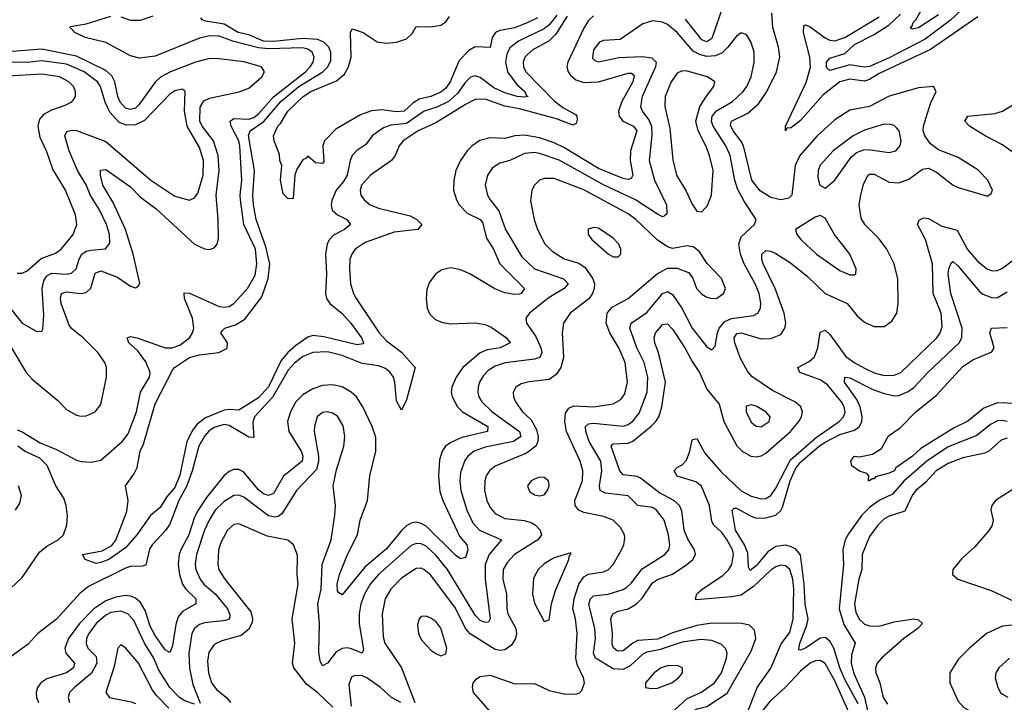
# Model space of a CAD drawing. Header units: inches. Extents: x 1843162 to 1959474, y 907081 to 1016326.
# Tile 405 of 656: x 1907400 to 1911398, y 953691 to 956462. Entities that reach past the tile are written whole.
import ezdxf

# ---------------------------------------------------------------- set-up
doc = ezdxf.new("R2010")
doc.units = ezdxf.units.IN
doc.header["$MEASUREMENT"] = 0
doc.layers.add('B9905', color=7, linetype='Continuous')
doc.layers.add('B9915', color=7, linetype='Continuous')

msp = doc.modelspace()

# ---------------------------------------------------------------- linework, layer by layer
at = {"layer": 'B9905', "color": 5}
for points, elevation in [([(1909623.5, 956476.5), (1909576.9, 956403.1), (1909550, 956376), (1909481.3, 956338.7), (1909450.6, 956310), (1909443.8, 956290), (1909446, 956270), (1909455.5, 956250), (1909570, 956132.4), (1909605.1, 956105.1), (1909656.9, 956076.9), (1909662.6, 956070), (1909663.8, 956056.2), (1909660, 956040), (1909646.2, 956033.8), (1909579.4, 956059.4), (1909430, 956100), (1909370, 956110.2), (1909290, 956138.6), (1909250, 956137.5), (1909210, 956117.8), (1909090, 956043.1), (1909018, 956010), (1908957.3, 955970), (1908941.1, 955950), (1908923.9, 955910), (1908909.6, 955890.4), (1908824.9, 955830), (1908788.4, 955790), (1908782.6, 955770), (1908785.2, 955750), (1908798.5, 955730), (1908823.6, 955710), (1908857, 955697), (1908985.3, 955665.3), (1909012.3, 955650), (1909032.3, 955630), (1909016.4, 955610), (1908920.6, 955599.4), (1908802.5, 955557.5), (1908762.7, 955530), (1908748, 955510), (1908741.1, 955490), (1908739, 955450), (1908743.6, 955390), (1908754.8, 955350), (1908765.9, 955330), (1908860.1, 955190), (1908890, 955158.3), (1908950, 955111.9), (1909005.3, 955050), (1908970, 954918), (1908950, 954876.9), (1908930, 954915.1), (1908923.6, 954990), (1908917.1, 955010), (1908903.6, 955030), (1908885.1, 955045.1), (1908856.2, 955056.2), (1908790, 955065.8), (1908710, 955098.4), (1908650, 955113.9), (1908590, 955110.6), (1908550, 955094.1), (1908514.2, 955065.8), (1908490, 955039.2), (1908428.1, 954930), (1908353, 954850), (1908346.3, 954826.3), (1908350, 954765.3), (1908330, 954766.3), (1908250, 954814.6), (1908230, 954817.7), (1908190, 954805.9), (1908168.2, 954791.8), (1908150, 954771.2), (1908127.5, 954730), (1908100, 954630), (1908078.2, 954570), (1908045.9, 954510), (1908010, 954413.3), (1907992, 954388), (1907937.4, 954330), (1907927.2, 954312.8), (1907912.7, 954247.3), (1907897.3, 954242.7), (1907850, 954241.7), (1907830, 954235.4), (1907678.8, 954161.2), (1907645.9, 954134.1), (1907550, 954028.3), (1907473.1, 953970), (1907433.9, 953926.1), (1907290, 953822.3)], 480), ([(1907390, 954797), (1907410, 954789.1), (1907483.8, 954743.8), (1907550, 954716.7), (1907630, 954673.8), (1907650, 954667.7), (1907690, 954665), (1907730, 954673.3), (1907816.2, 954750), (1907840.2, 954779.8), (1907874.3, 954870), (1907890.5, 954949.5), (1907927.3, 955010), (1907930.3, 955030), (1907912.8, 955072.8), (1907878.4, 955118.4), (1907843.4, 955150), (1907836.3, 955170), (1907850, 955175.3), (1907877.6, 955170), (1907990, 955129), (1908019.6, 955130), (1908050, 955141.1), (1908089.3, 955170), (1908102.2, 955190), (1908106.4, 955210), (1908101.5, 955250), (1908069.5, 955330), (1908067.7, 955352.3), (1908090, 955352.1), (1908210, 955298), (1908230, 955294.1), (1908250, 955297.5), (1908270, 955309), (1908325.3, 955370), (1908355.5, 955424.5), (1908363.5, 955470), (1908357.5, 955530), (1908310.2, 955630), (1908296.2, 955730), (1908294.6, 955750), (1908302.4, 955810), (1908293.5, 955950), (1908289.5, 955970), (1908258.4, 956030), (1908255.1, 956050), (1908270, 956060.2), (1908330, 956058.2), (1908350, 956065.2), (1908370, 956079.5), (1908431.2, 956148.8), (1908559.8, 956250), (1908579.1, 956270), (1908591.3, 956290), (1908595.1, 956310), (1908587.5, 956330), (1908570, 956341.9), (1908547.9, 956347.9), (1908410, 956343), (1908370, 956346.9), (1908270, 956373.1), (1908210, 956394.4), (1908170, 956396.4), (1908130, 956386.7), (1907950, 956314.2), (1907885.8, 956305.8), (1907850, 956315.5), (1907749.6, 956369.6), (1907665.3, 956390), (1907624.4, 956410), (1907605.1, 956430), (1907606.5, 956433.5), (1907670, 956444.6), (1907770, 956475.7)], 480), ([(1909730, 956477), (1909710, 956458.6), (1909690, 956427.4), (1909625.4, 956290), (1909622.2, 956270), (1909627.3, 956250), (1909636.5, 956236.5), (1909658, 956218), (1909690, 956206.8), (1909750, 956209.2), (1909870, 956244.5), (1909884.3, 956244.3), (1909895.6, 956235.6), (1909890.1, 956210), (1909844.3, 956130), (1909831, 956090), (1909833.4, 956070), (1909848.8, 956050), (1909891.9, 956030), (1909905.7, 956010), (1909880.1, 955930), (1909878.3, 955890), (1909889.4, 955830), (1909883, 955817), (1909870, 955812.4), (1909850, 955816.5), (1909750, 955857.8), (1909610, 955942.4), (1909570, 955961.6), (1909510, 955981.6), (1909450, 955992.9), (1909410.1, 955989.9), (1909370, 955978.8), (1909310, 955981.5), (1909268.8, 955971.2), (1909236.8, 955950), (1909217.2, 955930), (1909190.1, 955890), (1909171.3, 955850), (1909162.7, 955810), (1909161.9, 955770), (1909173, 955730), (1909184.2, 955710), (1909216.8, 955676.8), (1909269.4, 955650), (1909278.8, 955638.8), (1909294.9, 955574.9), (1909323.2, 955530), (1909349.7, 955470), (1909449.3, 955370), (1909436.1, 955350), (1909430, 955347.9), (1909410, 955345.8), (1909370, 955353.2), (1909329.4, 955369.4), (1909228.2, 955430), (1909190, 955445.9), (1909150, 955453.9), (1909113.5, 955446.5), (1909090.1, 955429.9), (1909064.3, 955395.7), (1909053.3, 955366.7), (1909050.1, 955330), (1909055.1, 955290), (1909065.7, 955265.7), (1909085.8, 955245.8), (1909113.3, 955233.3), (1909147.7, 955227.7), (1909249.2, 955230.8), (1909290, 955224.5), (1909314.1, 955214.1), (1909376.5, 955170), (1909391.3, 955150), (1909350.3, 955130), (1909298.7, 955121.3), (1909270, 955109.1), (1909199.3, 955050), (1909171.6, 955010), (1909155, 954970), (1909152.3, 954950), (1909155.8, 954930), (1909177, 954890), (1909197.6, 954870), (1909301.2, 954810), (1909299.1, 954790), (1909195, 954765), (1909150, 954745.3), (1909129.5, 954730), (1909115.3, 954710), (1909105.1, 954674.9), (1909100.5, 954610), (1909106.4, 954546.4), (1909118.7, 954510), (1909185.3, 954365.3), (1909215, 954330), (1909220.1, 954310), (1909210, 954278.4), (1909190, 954272.9), (1909170, 954287.4), (1909050, 954405.2), (1909030, 954416.5), (1909010, 954421.2), (1908990, 954418), (1908970, 954406.9), (1908951.2, 954388.8), (1908890, 954313), (1908801.4, 954238.6), (1908710, 954127.3), (1908695.2, 954135.2), (1908690, 954143.7), (1908689.5, 954169.5), (1908698.7, 954210), (1908730.9, 954290), (1908771.4, 954370), (1908782.5, 954430), (1908812.7, 954510), (1908821.7, 954610), (1908846.5, 954710), (1908845.7, 954765.7), (1908831.6, 954810), (1908793, 954890), (1908767.9, 954930), (1908746.3, 954950), (1908710, 954971.1), (1908670, 954979.3), (1908630, 954976.1), (1908590, 954963), (1908550, 954938.7), (1908521.5, 954910), (1908499.1, 954870), (1908488, 954830), (1908492.7, 954790), (1908543, 954710), (1908550.1, 954690), (1908546.8, 954670), (1908470.8, 954609.2), (1908430, 954538.6), (1908410, 954529.5), (1908390, 954536.6), (1908370, 954553), (1908310, 954625.1), (1908290, 954635), (1908270, 954635.5), (1908250, 954628.2), (1908230, 954611.6), (1908158.3, 954521.7), (1908124.1, 954470), (1908110, 954441.6), (1908086.6, 954370), (1908054, 954310), (1908047.2, 954290), (1908042.9, 954250), (1908048.5, 954210), (1908061.2, 954170), (1908075.2, 954150), (1908115.7, 954110), (1908115.5, 954090), (1908061, 954059), (1908043.1, 954036.9), (1908033.3, 954006.7), (1908020.5, 953919.5), (1908010, 953893.3), (1907990, 953903.9), (1907950, 953962.1), (1907930, 953999.1), (1907910, 954062.8), (1907890, 954095.6), (1907870, 954113.2), (1907850, 954121.4), (1907830, 954123.6), (1907790, 954117.5), (1907750, 954102), (1907701.6, 954070), (1907642.3, 954010), (1907598.6, 953950), (1907583.1, 953910), (1907587, 953890), (1907622.7, 953850), (1907619, 953830), (1907590, 953809.6), (1907510, 953786.1), (1907486.4, 953770), (1907472.1, 953750), (1907467.2, 953730), (1907468.4, 953710), (1907476.4, 953690)], 520), ([(1909580.3, 956479.7), (1909550, 956441.3), (1909530, 956424.5), (1909425, 956375), (1909390, 956347.3), (1909378.4, 956321.6), (1909372.6, 956290), (1909380.1, 956250), (1909418.6, 956198.6), (1909450.8, 956170), (1909455.9, 956155.9), (1909464.9, 956150), (1909450, 956146.7), (1909419.6, 956150), (1909370, 956164.7), (1909325.8, 956185.8), (1909270, 956226.9), (1909250, 956233.4), (1909230, 956227.8), (1909210, 956208.3), (1909177.3, 956162.7), (1909140.8, 956130), (1909093.8, 956106.2), (1909042.2, 956090), (1908970, 956039.8), (1908906.8, 956033.2), (1908877.6, 956022.4), (1908830.9, 955990), (1908805.3, 955954.7), (1908769.3, 955930.7), (1908750.1, 955909.9), (1908741.7, 955890), (1908730, 955830), (1908715.1, 955804.9), (1908684.8, 955770), (1908667.3, 955727.3), (1908664.4, 955710), (1908668.1, 955688.1), (1908690, 955670.1), (1908728.4, 955650), (1908742.6, 955630), (1908718.2, 955610), (1908673.5, 955586.5), (1908657.3, 955570), (1908647.9, 955552.1), (1908642.3, 955510), (1908646.3, 955430), (1908641, 955350), (1908645.1, 955330), (1908659.2, 955310), (1908710, 955268.6), (1908745.1, 955230), (1908787.8, 955170), (1908796.5, 955150), (1908794.7, 955145.3), (1908770, 955142), (1908634.4, 955174.4), (1908590, 955179.1), (1908570, 955172.5), (1908521.5, 955138.5), (1908489.1, 955110.9), (1908461.3, 955078.7), (1908410, 954971.1), (1908370, 954927.2), (1908290, 954876.6), (1908250, 954879.7), (1908230, 954876.6), (1908154, 954846), (1908120, 954820), (1908102.8, 954797.2), (1908078.4, 954750), (1908050, 954612.1), (1908030, 954562.3), (1907996.6, 954523.4), (1907970, 954482), (1907931.3, 954448.7), (1907875.6, 954370), (1907830, 954317.2), (1907761.3, 954270), (1907730, 954258.7), (1907710, 954254.7), (1907665.2, 954270), (1907655.3, 954290), (1907735.1, 954304.9), (1907773.5, 954326.5), (1907790.8, 954349.2), (1907834.4, 954465.6), (1907839.8, 954510), (1907829.6, 954570), (1907863.3, 954616.7), (1907876.8, 954643.2), (1907889.8, 954709.8), (1907902.1, 954737.9), (1907950, 954902.4), (1908021.1, 955038.9), (1908028.8, 955050), (1908090, 955090.8), (1908130, 955100.8), (1908209.1, 955110.9), (1908236.3, 955123.7), (1908242.6, 955130), (1908244.4, 955150), (1908216.4, 955190), (1908221.6, 955198.4), (1908232.8, 955210), (1908276.9, 955223.1), (1908313.7, 955246.3), (1908382.9, 955337.1), (1908409.3, 955410.7), (1908416.3, 955470), (1908399.9, 955540.1), (1908360.6, 955650), (1908349.1, 955710), (1908346.8, 955750), (1908353.4, 955850), (1908328.5, 955991.5), (1908336.3, 956010), (1908391.7, 956048.3), (1908460.4, 956130), (1908533.3, 956190), (1908630.7, 956250), (1908650.7, 956270), (1908663.8, 956296.2), (1908663.9, 956330), (1908654.6, 956350), (1908634.9, 956370), (1908610, 956380.9), (1908550, 956386), (1908430, 956372.7), (1908390, 956374.9), (1908330, 956399.8), (1908287.4, 956410), (1908230, 956443.8), (1908155.3, 956455.3), (1908141, 956461), (1908135.1, 956470)], 460), ([(1907810, 956473.5), (1907850, 956460.1), (1907890, 956460.3), (1907942.1, 956477.9)], 480), ([(1909503, 956470), (1909463.2, 956450), (1909410, 956429.3), (1909350, 956417.7), (1909331.4, 956410), (1909318.8, 956390), (1909310, 956348.3), (1909250, 956352.1), (1909223.7, 956336.3), (1909184.3, 956295.7), (1909148.2, 956210), (1909130, 956184.3), (1909110, 956168), (1909070, 956150.4), (1909021.3, 956138.7), (1908996.6, 956123.4), (1908960.8, 956090), (1908930, 956087.6), (1908870, 956096.4), (1908828.4, 956091.6), (1908784.2, 956075.8), (1908683.3, 956016.7), (1908637.3, 955970), (1908631.3, 955950), (1908634.4, 955885.6), (1908630, 955878), (1908600.4, 955880.4), (1908570, 955908), (1908562, 955898), (1908550, 955893.2), (1908525.1, 955854.9), (1908517.1, 955830), (1908510, 955735.3), (1908490, 955734), (1908470, 955755.1), (1908458.5, 955810), (1908463.7, 955870), (1908456, 955890), (1908454.6, 955914.6), (1908433.2, 955970), (1908430, 955990.8), (1908448.2, 956030), (1908459.4, 956040.6), (1908488.2, 956090), (1908550.9, 956150), (1908582.5, 956170), (1908685.9, 956214.1), (1908719.1, 956240.9), (1908735.4, 956270), (1908746.1, 956310), (1908742.7, 956410), (1908750, 956424.7), (1908794.9, 956410), (1908851.6, 956371.6), (1908890, 956366.4), (1908930, 956370.1), (1908970, 956383.8), (1908994.2, 956405.8), (1909010, 956433.8), (1909070, 956432.2), (1909110, 956439.9), (1909130, 956453.5), (1909145.4, 956474.6)], 440), ([(1910000, 956453.5), (1909970, 956457.2), (1909930, 956444.7), (1909838.4, 956381.6), (1909770, 956377), (1909754.6, 956370), (1909730, 956339.7), (1909725.9, 956305.9), (1909735.5, 956295.5), (1909750, 956290.2), (1909832.2, 956307.8), (1909927.5, 956312.5), (1909967.3, 956307.3), (1909983.7, 956290), (1909981.7, 956270), (1909927.4, 956150), (1909921.2, 956110), (1909927.7, 956090), (1909954.9, 956054.9), (1909964.8, 956030), (1909967.1, 955992.9), (1909956.3, 955890), (1909977.2, 955810), (1910000, 955763.4)], 540), ([(1907360.4, 955140.4), (1907426.4, 955030), (1907450, 955002.8), (1907555.3, 954915.3), (1907590, 954878.6), (1907630, 954855.7), (1907650, 954852.1), (1907670, 954853.6), (1907706.2, 954870), (1907730, 954899.6), (1907751.9, 955010), (1907752.5, 955050), (1907745.3, 955070), (1907717.6, 955110), (1907657.7, 955170), (1907610, 955208.2), (1907601.4, 955221.4), (1907568.2, 955310), (1907565.1, 955330), (1907569.3, 955350), (1907590, 955357.1), (1907649.4, 955350.6), (1907670, 955354.4), (1907688.3, 955371.7), (1907707, 955433), (1907730, 955442.8), (1907796.6, 955416.6), (1907850, 955379.8), (1907870, 955373.8), (1907880.4, 955379.6), (1907887.6, 955392.4), (1907861.4, 955510), (1907829.7, 955610), (1907779.4, 955719.4), (1907738, 955790), (1907727.8, 955830), (1907728.7, 955851.3), (1907750, 955853.6), (1907850, 955782.7), (1907890, 955741.7), (1907953.5, 955693.5), (1908110, 955550.9), (1908150, 955531), (1908170, 955528.6), (1908190, 955535.2), (1908201.8, 955550), (1908207.2, 955572.8), (1908206.2, 955650), (1908197.9, 955750), (1908209.9, 955849.9), (1908206, 955910), (1908187.5, 955970), (1908141.1, 956030), (1908131.6, 956050), (1908132.9, 956107.1), (1908147.5, 956132.5), (1908170, 956143.8), (1908291.3, 956168.7), (1908330, 956183.5), (1908383.1, 956230), (1908394.6, 956250), (1908381.2, 956270), (1908310, 956290.2), (1908210, 956303.5), (1908170, 956303.6), (1908113.8, 956290), (1908012.2, 956250), (1907971.9, 956228.1), (1907950, 956207.9), (1907884.3, 956115.7), (1907870, 956102.5), (1907850, 956097.1), (1907830, 956103), (1907807.3, 956127.3), (1907798.4, 956150), (1907786.9, 956210), (1907773.7, 956233.7), (1907750, 956255.4), (1907630, 956314.2), (1907490, 956342.8), (1907370, 956332.8)], 520), ([(1907345.9, 955310), (1907410, 955229.3), (1907470, 955195.8), (1907490, 955197.3), (1907494.3, 955205.7), (1907498, 955262), (1907491.9, 955370), (1907498.1, 955401.9), (1907510, 955422.3), (1907530, 955433.1), (1907590, 955428.3), (1907610, 955432.8), (1907629.6, 955450.4), (1907641.6, 955490), (1907652.6, 955510), (1907670, 955521.5), (1907690, 955526.3), (1907748, 955532), (1907765.6, 955554.4), (1907765.3, 955590), (1907752.5, 955630), (1907723.4, 955690), (1907687.4, 955747.4), (1907670, 955791.9), (1907635.3, 955850), (1907601.1, 955930), (1907583.8, 955990), (1907592, 956008), (1907610, 956013.7), (1907630, 956011.6), (1907750, 955967.3), (1907932.6, 955810), (1908030, 955745.6), (1908090, 955729.3), (1908110, 955738), (1908122.7, 955757.3), (1908144.7, 955830), (1908146.9, 955890), (1908130, 955943.5), (1908080.3, 956030), (1908068.9, 956091.1), (1908071.7, 956171.7), (1908059.1, 956179.1), (1908030, 956173.6), (1908010, 956159.4), (1907907.2, 956052.8), (1907870, 956035.6), (1907834.2, 956034.2), (1907804.5, 956044.5), (1907766.2, 956086.2), (1907747.1, 956127.1), (1907728.7, 956190), (1907715.6, 956210), (1907662.4, 956250), (1907590, 956280.6), (1907490, 956295.2), (1907430, 956288.2), (1907370, 956289.2)], 540), ([(1907390, 955433), (1907410, 955432.9), (1907430, 955442.2), (1907487.7, 955492.3), (1907545.4, 955514.6), (1907567.9, 955530), (1907617.3, 955590), (1907631.5, 955630), (1907626.1, 955670), (1907585.9, 955770), (1907534.8, 955854.8), (1907510, 955925.4), (1907483.3, 955983.3), (1907474.8, 956030), (1907482.1, 956057.9), (1907500.4, 956079.6), (1907530, 956095.3), (1907585.2, 956114.8), (1907611.2, 956128.8), (1907620.3, 956139.7), (1907626.2, 956150), (1907627, 956170), (1907619, 956190), (1907599.8, 956210), (1907562, 956230), (1907490, 956240.8), (1907350, 956232.5)], 560), ([(1910000, 955666.8), (1909990, 955671.6), (1909900.2, 955730), (1909770, 955790.9), (1909590, 955891.6), (1909510, 955918.9), (1909490, 955922.4), (1909450, 955918.3), (1909390, 955890.4), (1909350, 955879.9), (1909320, 955860), (1909299.7, 955830), (1909290.2, 955790), (1909299.3, 955750), (1909310.2, 955730), (1909346, 955686), (1909372.2, 955610), (1909438.9, 955498.9), (1909490.2, 955450), (1909608.1, 955410), (1909626.5, 955390), (1909611, 955370), (1909550, 955334.5), (1909519.1, 955310), (1909470.2, 955270), (1909455.2, 955250), (1909458, 955230), (1909496.2, 955176.2), (1909516.6, 955130), (1909520.1, 955110), (1909511.4, 955090), (1909490, 955083.3), (1909370.7, 955069.3), (1909330, 955055.6), (1909302.4, 955037.6), (1909282.7, 955017.3), (1909266.4, 954990), (1909260.9, 954970), (1909259.6, 954950), (1909264.4, 954930), (1909276, 954910), (1909318.3, 954870), (1909429.6, 954790), (1909434.3, 954770), (1909405.5, 954750), (1909290, 954726.6), (1909245.4, 954710), (1909220.1, 954690), (1909207.3, 954672.7), (1909190, 954623.7), (1909186.5, 954590), (1909191, 954550), (1909215.5, 954470), (1909239.8, 954419.8), (1909266.8, 954390), (1909356.9, 954350), (1909306.1, 954290), (1909290.4, 954249.6), (1909289.8, 954189.8), (1909310.6, 954029.4), (1909303.8, 954016.2), (1909290, 954014.3), (1909270, 954022.3), (1909250, 954043.7), (1909136.6, 954230), (1909090, 954287.8), (1909050, 954324.5), (1909030, 954333.8), (1909010, 954335), (1908990, 954327.5), (1908857.1, 954210), (1908823, 954170), (1908800.5, 954130), (1908785.6, 954090), (1908778.4, 954050), (1908779, 954010), (1908795.8, 953904.2), (1908790.4, 953890), (1908747.8, 953907.8), (1908730, 953911.7), (1908710, 953909.1), (1908684.7, 953895.3), (1908650, 953848.9), (1908630, 953838.7), (1908619.4, 953859.4), (1908614.2, 953894.2), (1908617.8, 954010), (1908611.1, 954090), (1908623.8, 954150), (1908628.1, 954250), (1908664.1, 954350), (1908679.4, 954450), (1908682.8, 954490), (1908673.3, 954570), (1908685.9, 954634.1), (1908715.8, 954730), (1908720.5, 954770), (1908713.1, 954813.1), (1908690, 954851.7), (1908670, 954865), (1908650, 954869.8), (1908630, 954866.6), (1908608.5, 954850), (1908596.6, 954810), (1908595.7, 954790), (1908613.1, 954690), (1908613, 954667), (1908604.8, 954635.2), (1908523.7, 954550), (1908464.1, 954455.9), (1908450, 954444.5), (1908437.7, 954442.3), (1908410, 954448), (1908310, 954523.2), (1908290, 954531.5), (1908270, 954529.9), (1908230, 954505.9), (1908194.1, 954470), (1908169, 954430), (1908150.8, 954390), (1908117.9, 954290), (1908112.9, 954250), (1908115.4, 954230), (1908132.4, 954190), (1908147.8, 954170), (1908195.1, 954130), (1908243.3, 954070), (1908253.4, 954046.6), (1908252.5, 954030), (1908237.3, 954022.7), (1908150, 954013.5), (1908130, 954006.1), (1908109.2, 953990.8), (1908098.3, 953970), (1908086.2, 953890), (1908089.5, 953829.5), (1908103, 953763), (1908132.5, 953687.5)], 540), ([(1910000, 955560.1), (1909990, 955567.1), (1909901.6, 955650), (1909870, 955674), (1909690, 955771), (1909570, 955816.9), (1909530, 955817.7), (1909510, 955810.7), (1909490.2, 955790), (1909479.7, 955770), (1909473.9, 955726.1), (1909489.5, 955650), (1909502.4, 955610), (1909532.3, 955552.3), (1909562.4, 955522.4), (1909610.4, 955490.4), (1909670, 955473.3), (1909695.9, 955455.9), (1909727.4, 955410), (1909733.3, 955390), (1909733, 955370), (1909726.1, 955350), (1909711.5, 955328.5), (1909634.4, 955270), (1909607.9, 955230), (1909602.2, 955190), (1909608.5, 955090), (1909597.5, 955050), (1909578.6, 955021.4), (1909550, 955000.5), (1909468.1, 954991.9), (1909436.4, 954983.6), (1909414.3, 954970), (1909404.2, 954950), (1909405.2, 954930), (1909413, 954910), (1909442.1, 954870), (1909476.8, 954836.8), (1909498.3, 954798.3), (1909504.7, 954770), (1909503.4, 954750), (1909495, 954730), (1909457.5, 954702.5), (1909330.5, 954649.5), (1909307.1, 954630), (1909294.3, 954610), (1909288.4, 954590), (1909287.4, 954550), (1909296.2, 954510), (1909310, 954481.8), (1909330, 954456.6), (1909370, 954436.1), (1909450, 954428.4), (1909478.9, 954418.9), (1909494.6, 954410), (1909513.1, 954390), (1909518.4, 954370), (1909503.2, 954350), (1909409.5, 954290), (1909380.4, 954259.6), (1909363.6, 954230), (1909361.4, 954190), (1909376.3, 954130), (1909377.5, 954070), (1909382.3, 954050), (1909414.5, 953990), (1909417.1, 953970), (1909413.6, 953950), (1909397, 953923), (1909370, 953903.5), (1909350, 953900.6), (1909330, 953904.8), (1909228.6, 953968.6), (1909209.6, 953990), (1909170, 954072.8), (1909070, 954206.3), (1909040.4, 954230), (1909030, 954234.6), (1909010, 954233.4), (1908950, 954194.5), (1908906.7, 954150), (1908884.2, 954110), (1908871.3, 954050), (1908876.2, 953956.2), (1908882.1, 953930), (1908950.1, 953830.1), (1909004.7, 953690)], 560), ([(1909310, 953652.6), (1909243, 953730), (1909238, 953750), (1909241.6, 953770), (1909254.4, 953785.6), (1909270, 953795.3), (1909310, 953800.1), (1909410, 953765.9), (1909490, 953767.1), (1909550, 953738.3), (1909610, 953725.5), (1909656.6, 953723.4), (1909672.1, 953727.9), (1909682, 953738), (1909692.7, 953770), (1909689.8, 953790), (1909663.9, 953843.9), (1909658, 953870), (1909664.1, 953970), (1909657, 954030), (1909646.5, 954070), (1909650.8, 954110), (1909670.3, 954170), (1909690, 954199.7), (1909710, 954210.8), (1909770, 954219.6), (1909790.3, 954229.7), (1909809.1, 954250), (1909844, 954310), (1909852.7, 954330), (1909856.8, 954356.8), (1909855.6, 954370), (1909839.9, 954399.9), (1909810, 954429.8), (1909770, 954444.7), (1909690, 954460.8), (1909670, 954471.1), (1909655.3, 954490), (1909654.5, 954510), (1909684.7, 954590), (1909686.1, 954630), (1909675.1, 954670), (1909620.8, 954790), (1909613.1, 954830), (1909616.3, 954863.7), (1909630, 954884.6), (1909650, 954894.3), (1909730.6, 954890.6), (1909810, 954902.1), (1909840.8, 954919.2), (1909856.9, 954943.1), (1909867.7, 954990), (1909858.3, 955070), (1909832.8, 955130), (1909796.2, 955190), (1909780.9, 955230), (1909785, 955270), (1909805.8, 955294.2), (1909870.7, 955330), (1909990, 955431.6), (1910000, 955437.1)], 560), ([(1910000, 954452.1), (1909986.1, 954470), (1909970, 954481.5), (1909910, 954489.1), (1909870, 954528.3), (1909779.2, 954539.2), (1909756.8, 954550), (1909754.6, 954570), (1909763.9, 954630), (1909759.3, 954670), (1909712.3, 954750), (1909698.1, 954790), (1909696.7, 954810), (1909710, 954821.3), (1909730, 954823.5), (1909850, 954811), (1909870, 954818.2), (1909890, 954832.3), (1909915.6, 954864.4), (1909948.1, 954950), (1909950.3, 955010), (1909936, 955070), (1909905.8, 955130), (1909877.5, 955210), (1909883.4, 955230), (1909946.7, 955273.3), (1910000, 955338.4)], 540), ([(1910000, 955081.9), (1909992.8, 955112.8), (1909978.7, 955150), (1909975.9, 955170), (1909982, 955190), (1910000, 955211.7)], 520), ([(1910000, 954539.5), (1909999.6, 954539.6), (1909920.9, 954600.9), (1909907.3, 954607.3), (1909850, 954613.8), (1909837.3, 954630), (1909801.2, 954730), (1909810, 954739.3), (1909870, 954742.6), (1909890, 954750.4), (1909962.9, 954810), (1909982.8, 954830), (1909994.9, 954850), (1910000, 954865.8)], 520), ([(1907338.8, 954130), (1907410, 954197), (1907479.9, 954300.1), (1907510, 954325), (1907556.6, 954350), (1907578.5, 954370), (1907590.8, 954410), (1907593.9, 954446.1), (1907588.4, 954490), (1907578.7, 954518.7), (1907546.3, 954570), (1907512.2, 954652.2), (1907482.1, 954682.1), (1907419.6, 954710), (1907392.9, 954730)], 480), ([(1907382.9, 954470), (1907400.5, 954499.5), (1907407, 954530), (1907395.8, 954570)], 520), ([(1908671, 953671), (1908610, 953728.4), (1908564, 953764), (1908512.5, 953830), (1908508.1, 953850), (1908516.8, 953930), (1908506.2, 954030), (1908530.5, 954170), (1908526.3, 954210), (1908527.6, 954287.6), (1908511.7, 954330), (1908488.7, 954348.7), (1908404.9, 954364.9), (1908290, 954414.5), (1908270, 954411.9), (1908243.2, 954390), (1908217.8, 954342.2), (1908207.2, 954310), (1908204.1, 954250), (1908209, 954229), (1908232.7, 954190), (1908338.3, 954058.3), (1908345.9, 954030), (1908343.5, 954016.5), (1908331.4, 953988.6), (1908298.6, 953961.4), (1908220.1, 953939.9), (1908190, 953925), (1908167.4, 953892.6), (1908163, 953857), (1908166.7, 953810), (1908179.4, 953770), (1908200.7, 953740.7), (1908239.2, 953710), (1908256.4, 953690)], 560), ([(1910000, 953905.5), (1909990, 953902.2), (1909946.4, 953893.6), (1909930, 953885.6), (1909879.4, 953840.6), (1909850, 953823.9), (1909810, 953825.9), (1909738.3, 953870), (1909730.3, 953890), (1909738, 953950), (1909735.4, 953990), (1909710.9, 954089.1), (1909717.2, 954110), (1909730, 954122.5), (1909790, 954130.1), (1909850, 954148.8), (1909863.2, 954156.8), (1909883.9, 954176.1), (1909927.6, 954232.4), (1910000, 954278.1)], 540), ([(1910000, 953951.4), (1909990, 953947.2), (1909910, 953941.7), (1909889.2, 953930.8), (1909850, 953899.4), (1909830, 953898.2), (1909822.5, 953902.5), (1909811.2, 953911.2), (1909805.9, 953925.9), (1909806.4, 953970), (1909799.9, 954030), (1909808.5, 954050), (1909830, 954060.6), (1909870, 954070.1), (1909904.7, 954090), (1909927.1, 954112.9), (1909970, 954175.1), (1909990, 954189.7), (1910000, 954193.3)], 520), ([(1908110, 953682.9), (1908070, 953696.3), (1908048.2, 953710), (1908010, 953750.8), (1907963.7, 953823.7), (1907944.1, 953870), (1907907.2, 953930), (1907863, 954023), (1907839.5, 954050), (1907810, 954060.5), (1907770, 954054.5), (1907750, 954044.2), (1907711, 954010), (1907680.9, 953970), (1907671.5, 953950), (1907669.3, 953929.3), (1907677.2, 953910), (1907710, 953876.3), (1907713.1, 953850), (1907691.1, 953808.9), (1907621.9, 953750), (1907602.7, 953730), (1907596.3, 953710), (1907602, 953690)], 540), ([(1908006.1, 953666.1), (1907956.4, 953716.4), (1907939.5, 953739.5), (1907882.7, 953850), (1907830, 953911), (1907810, 953923.6), (1907798.7, 953910), (1907783.5, 953836.5), (1907749.3, 953730), (1907764.9, 953710), (1907852.8, 953692.8), (1907870, 953685.1)], 560), ([(1908947.8, 953690), (1908909.7, 953709.7), (1908865.2, 953750), (1908810, 953789.9), (1908790, 953797.8), (1908761.1, 953798.9), (1908747, 953793), (1908736.8, 953763.2), (1908745.5, 953674.5)], 560), ([(1910000, 953827.4), (1909975.6, 953810), (1909941.3, 953770), (1909940.7, 953750), (1909965.9, 953745.9), (1909990, 953748.4), (1910000, 953752.2)], 560)]:
    msp.add_lwpolyline(points, dxfattribs=dict(at, elevation=elevation))
at = {"layer": 'B9905', "color": 5, "elevation": 580}
for points in [[(1909730, 955618.7), (1909708.6, 955611.4), (1909708.7, 955590), (1909723.1, 955570), (1909790.7, 955510), (1909810, 955499.5), (1909830, 955499.3), (1909840.7, 955510), (1909841.3, 955530), (1909832.6, 955550), (1909810, 955575.4), (1909750, 955614.8)], [(1909510, 954604.7), (1909490, 954596.9), (1909476.3, 954590), (1909461.6, 954570), (1909470, 954546), (1909490, 954533), (1909510, 954528.9), (1909530, 954533), (1909543.6, 954550), (1909549.6, 954570), (1909547, 954590), (1909530, 954603.6)], [(1909638, 954298), (1909570, 954276.8), (1909530, 954252.4), (1909505.8, 954230), (1909485.8, 954194.2), (1909481.6, 954130), (1909490, 954093.4), (1909530, 954018.8), (1909550, 954026), (1909559.3, 954090), (1909575.3, 954144.7), (1909629.3, 954270), (1909632.3, 954287.7), (1909638, 954290)], [(1909050, 954040.5), (1909030, 954038.4), (1909021.6, 954030), (1909014.7, 954005.3), (1909019, 953970), (1909030, 953944.9), (1909070, 953902.4), (1909090, 953888), (1909110, 953879.1), (1909130, 953887.3), (1909134.7, 953910), (1909110, 953991.3), (1909090, 954018.5), (1909070, 954032.1)]]:
    msp.add_lwpolyline(points, close=True, dxfattribs=at)
at = {"layer": 'B9915', "color": 5}
for points, elevation in [([(1911130, 956481.6), (1911050, 956429), (1911023.8, 956423.8), (1911015.1, 956430), (1911023.6, 956436.4), (1911027.4, 956450), (1911038.2, 956461.8), (1911096.6, 956563.4)], 440), ([(1910257, 956523), (1910210, 956384.9), (1910190, 956372.2), (1910170, 956379.9), (1910103.8, 956463.8)], 520), ([(1911270, 956546.3), (1911180, 956460), (1911077, 956383), (1910930, 956307.6), (1910850, 956272.1), (1910830, 956268.7), (1910770, 956278.4), (1910690, 956255.4), (1910681.5, 956261.5), (1910676.3, 956270), (1910676.3, 956290), (1910690, 956305.1), (1910750, 956324.5), (1910790, 956361.1), (1910870, 956401.8), (1910930, 956441.4), (1910976.1, 956483.9)], 460), ([(1910000, 955211.7), (1910010, 955223.7), (1910030, 955227.1), (1910050, 955204.8), (1910101.1, 955130), (1910130, 955074.1), (1910159.7, 955030), (1910190, 954961.7), (1910240.5, 954900.5), (1910259.2, 954830), (1910311.8, 954731.8), (1910333.6, 954710), (1910369.1, 954690), (1910390, 954687.2), (1910410, 954690.5), (1910430, 954701.3), (1910530, 954790.1), (1910563.3, 954830), (1910574.5, 954850), (1910578.5, 954870), (1910572.3, 954890), (1910549.6, 954909.6), (1910456, 954956), (1910373.3, 955013.3), (1910355.5, 955035.5), (1910326.8, 955086.8), (1910303.5, 955150), (1910301.5, 955170), (1910311.8, 955188.2), (1910330, 955190.7), (1910410, 955166.7), (1910450, 955168.1), (1910490, 955184.1), (1910507.3, 955210), (1910510.7, 955230), (1910503.6, 955270), (1910466.9, 955370), (1910418.7, 955470), (1910413.1, 955490), (1910413.8, 955510), (1910430, 955524.4), (1910450, 955521.8), (1910470, 955512.1), (1910530, 955474.4), (1910599.1, 955419.1), (1910670, 955350.1), (1910759.8, 955310), (1910800.1, 955260.1), (1910830, 955233.8), (1910870, 955215.8), (1910910, 955216.6), (1910941.7, 955238.3), (1910961.7, 955270), (1910967.3, 955310), (1910966, 955410), (1910950.4, 955470), (1910920.7, 955530), (1910890, 955572), (1910831, 955630), (1910816.7, 955656.7), (1910809, 955710), (1910814.8, 955750), (1910825.5, 955794.5), (1910845.5, 955830), (1910850, 955834.6), (1910870, 955834.3), (1910930, 955802.3), (1910970, 955798.8), (1911010, 955814.7), (1911065.1, 955854.9), (1911090, 955858.8), (1911122.7, 955842.7), (1911190, 955790.2), (1911210, 955780.5), (1911330, 955745.8), (1911344.4, 955755.6), (1911349.7, 955770), (1911330.6, 955810), (1911290, 955852.5), (1911210, 955902.5), (1911130, 955933.6), (1911098.4, 955958.4), (1911075.2, 955990), (1911068.7, 956010), (1911069.9, 956030.1), (1911098.6, 956121.4), (1911121.1, 956170), (1911110.7, 956190.7), (1911050, 956185.5), (1910930, 956151.4), (1910850.7, 956109.3), (1910770, 956095), (1910710, 956055.8), (1910638.6, 955990), (1910567.3, 955910), (1910548.3, 955870), (1910535, 955750), (1910523.1, 955736.9), (1910490, 955729.9), (1910450, 955739.3), (1910406.6, 955766.6), (1910372.2, 955810), (1910338.4, 955950), (1910328.1, 955970), (1910296.3, 956010), (1910286, 956034), (1910289.9, 956050), (1910357.1, 956082.9), (1910399.4, 956120.6), (1910432.3, 956167.7), (1910472.7, 956250), (1910486.7, 956310), (1910480.5, 956350), (1910458, 956430), (1910454.2, 956490)], 520), ([(1910000, 955338.4), (1910010, 955350.6), (1910030, 955358), (1910050, 955345.7), (1910088, 955290), (1910130, 955209.4), (1910190, 955134), (1910210, 955121.1), (1910224.1, 955135.9), (1910232.7, 955190), (1910240.6, 955210), (1910262.9, 955237.1), (1910290, 955248.8), (1910379.2, 955260.8), (1910396.8, 955270), (1910407.8, 955290), (1910409.3, 955310.7), (1910402.6, 955350), (1910386.7, 955390), (1910341, 955470), (1910326.5, 955510), (1910320.2, 955550), (1910330, 955580.2), (1910383, 955630), (1910389.7, 955650), (1910342.4, 955722.4), (1910314.9, 955774.9), (1910303.9, 955810), (1910284.8, 955910), (1910267.2, 955950), (1910215.1, 956030), (1910209.1, 956050), (1910211.9, 956070), (1910228.6, 956091.4), (1910294.5, 956130), (1910338.1, 956170), (1910352.6, 956190), (1910369.9, 956230), (1910382.5, 956290), (1910381.7, 956330), (1910370, 956369.6), (1910354.7, 956394.7), (1910350, 956401.3), (1910330, 956408.3), (1910310, 956394.8), (1910275.3, 956350), (1910252.2, 956327.8), (1910224.5, 956315.5), (1910190, 956312.9), (1910160.2, 956320.2), (1910134.4, 956334.4), (1910070, 956410.4), (1910030, 956442.8), (1910010, 956452.3), (1910000, 956453.5)], 540), ([(1911290, 956473.4), (1911098.6, 956341.4), (1910890, 956243.8), (1910850, 956219.4), (1910830, 956212.6), (1910770, 956219.9), (1910730, 956209.9), (1910662.9, 956157.1), (1910570, 956052.5), (1910530, 956022), (1910516.8, 956023.2), (1910509.8, 956010), (1910508.8, 956030), (1910593.1, 956206.9), (1910611.4, 956268.6), (1910608.5, 956310), (1910582.1, 956410), (1910583.8, 956436.2), (1910590, 956441.4), (1910610, 956432.2), (1910670, 956388.3), (1910690, 956378.7), (1910710, 956376), (1910750, 956390.1), (1910890, 956473.7)], 480), ([(1911450, 955910.6), (1911390, 955954.2), (1911320.7, 955990), (1911256.7, 956030), (1911238.1, 956050), (1911249.7, 956070.3), (1911359.6, 956080.4), (1911390, 956091), (1911439.6, 956120.4)], 480), ([(1910000, 955763.4), (1910026.2, 955710), (1910027, 955673), (1910016.4, 955663.6), (1910010, 955662), (1910000, 955666.8)], 540), ([(1910359.8, 953660.2), (1910395, 953750), (1910450.3, 953829.7), (1910492, 953928), (1910526.5, 953973.5), (1910540.7, 954030), (1910543.4, 954150), (1910539.6, 954190), (1910526.6, 954230), (1910510, 954244.9), (1910490, 954247.1), (1910470, 954240.6), (1910450, 954226.9), (1910379, 954161), (1910330, 954125.6), (1910290, 954118.4), (1910146.9, 954106.9), (1910144, 954110), (1910150, 954130.6), (1910171.2, 954150), (1910254.3, 954205.7), (1910279, 954230), (1910291.4, 954250), (1910298.5, 954290), (1910294.2, 954310), (1910270, 954354.1), (1910250, 954380.9), (1910218.1, 954410), (1910210, 954424.2), (1910201.4, 954490), (1910168.2, 954568.2), (1910145.9, 954585.9), (1910070, 954608.1), (1910057.7, 954630), (1910070, 954644.2), (1910090, 954654), (1910107.1, 954672.9), (1910121.1, 954710), (1910130, 954755.5), (1910150, 954760.9), (1910181.4, 954701.4), (1910247.1, 954627.1), (1910330, 954549), (1910370, 954527.8), (1910410, 954516.6), (1910430, 954518.2), (1910450, 954529.6), (1910470, 954559.5), (1910530, 954675.4), (1910633.9, 954766.1), (1910727.9, 954830), (1910744.8, 954850), (1910751.1, 954868.9), (1910748.1, 954890), (1910736.7, 954910), (1910680, 954980), (1910650, 954999.6), (1910567.6, 955030), (1910558.9, 955050), (1910605.9, 955074.1), (1910627.2, 955092.8), (1910641.2, 955130), (1910650, 955193.8), (1910670, 955200.8), (1910690, 955183.9), (1910754.6, 955094.6), (1910787.8, 955070), (1910830, 955047.6), (1910870, 955028.6), (1910910, 955017.3), (1910950, 955018.5), (1910978, 955030), (1911123.6, 955170), (1911137.2, 955190), (1911145.1, 955214.9), (1911141.6, 955270), (1911109.1, 955350), (1911105.6, 955470), (1911077.6, 955570), (1911045.9, 955630), (1911052.3, 955647.7), (1911070, 955657.3), (1911090, 955654.6), (1911143.8, 955623.8), (1911206.8, 955606.8), (1911248.5, 955528.5), (1911290, 955480.7), (1911330, 955448.4), (1911350, 955442.2), (1911370, 955444), (1911390, 955452.6), (1911430, 955482.7)], 480), ([(1910000, 955437.1), (1910030, 955453.5), (1910070, 955453.5), (1910115.6, 955435.6), (1910132.8, 955412.8), (1910147.5, 955370), (1910170, 955347.2), (1910190, 955334.7), (1910210, 955329.3), (1910230, 955331.5), (1910257.4, 955350), (1910266, 955370), (1910250, 955411.1), (1910191.6, 955471.6), (1910159.6, 955519.6), (1910137.8, 955537.8), (1910110, 955543.1), (1910050, 955533), (1910030, 955539), (1910000, 955560.1)], 560), ([(1910803.9, 953683.9), (1910750, 953783.2), (1910730, 953830.8), (1910705.3, 953910), (1910690, 953939.3), (1910670, 953953.2), (1910650, 953950.4), (1910590, 953910.6), (1910570, 953902.4), (1910564.2, 953904.2), (1910566.5, 953926.5), (1910596.1, 954003.9), (1910601.3, 954030), (1910588.6, 954088.6), (1910585.5, 954170), (1910569.7, 954289.7), (1910551.8, 954311.8), (1910530, 954323.5), (1910509.1, 954329.1), (1910470, 954322.7), (1910438, 954302), (1910390, 954243.9), (1910366.2, 954226.2), (1910358.8, 954238.8), (1910356.3, 954296.3), (1910343.3, 954330), (1910307, 954390), (1910293.3, 954470), (1910301.6, 954478.4), (1910310, 954479.2), (1910366.9, 954446.9), (1910390, 954438.6), (1910430, 954439.4), (1910470, 954450.5), (1910490, 954468.7), (1910497.1, 954482.9), (1910528.7, 954590), (1910550, 954638.7), (1910570, 954665.3), (1910647.6, 954732.4), (1910670, 954746.8), (1910730, 954777.5), (1910790, 954795.9), (1910810.2, 954809.8), (1910819, 954830), (1910820.5, 954850), (1910812.8, 954890), (1910799.5, 954919.5), (1910748.9, 954990), (1910749.9, 955010.1), (1910770, 955007.7), (1910861.8, 954961.8), (1910905.3, 954945.3), (1910950, 954934.9), (1910970, 954936.6), (1911007.6, 954952.4), (1911030, 954969.1), (1911087, 955030), (1911215, 955150), (1911225.9, 955170), (1911227.1, 955210), (1911180.4, 955350), (1911170, 955429), (1911172, 955450), (1911183.7, 955476.3), (1911190, 955479.7), (1911210, 955460.9), (1911297.7, 955357.7), (1911310, 955347.9), (1911350, 955333), (1911370, 955333.9), (1911410, 955357.6)], 460), ([(1911450, 954903.9), (1911370, 954906.4), (1911314.7, 954885.3), (1911250, 954832.1), (1911194.7, 954805.3), (1911058.8, 954721.2), (1911025.2, 954690), (1910957.5, 954642.5), (1910950, 954629.8), (1910930, 954620.5), (1910874.4, 954605.6), (1910870, 954598), (1910862, 954598), (1910849.2, 954589.2), (1910846, 954590), (1910848, 954610), (1910839, 954619), (1910809.3, 954629.3), (1910779, 954650), (1910774, 954670), (1910788, 954690), (1910810, 954687.3), (1910862.4, 954697.6), (1910899.7, 954720.3), (1910928.2, 954771.8), (1910975.3, 954804.7), (1911038.8, 954870), (1911122.7, 954937.3), (1911230, 955054.4), (1911270, 955081), (1911346.6, 955113.4), (1911356.8, 955130), (1911339.2, 955190), (1911346, 955210), (1911410, 955212.5)], 440), ([(1910000, 954865.8), (1910007.8, 954890), (1910021.5, 954990), (1910000, 955081.9)], 520), ([(1911410, 954830.6), (1911390, 954834.8), (1911370, 954832.7), (1911341.2, 954818.8), (1911286.9, 954773.1), (1911170, 954728.1), (1911082.7, 954670), (1910990, 954588.1), (1910944, 954536), (1910890, 954509.9), (1910850, 954481.7), (1910819.1, 954450), (1910764.9, 954375.1), (1910751.3, 954350), (1910742.1, 954310), (1910744.6, 954250), (1910727, 954070), (1910746.6, 954006.6), (1910792, 953930), (1910777.3, 953882.7), (1910775.8, 953850), (1910787.2, 953807.2), (1910830, 953711.5), (1910843.8, 953650)], 460), ([(1911410, 954763.1), (1911385.2, 954754.8), (1911334.4, 954710), (1911318.4, 954701.6), (1911230, 954683.6), (1911170, 954660.5), (1911121.5, 954630), (1911077.3, 954582.7), (1911038.8, 954550), (1911024.1, 954530), (1910993.3, 954466.7), (1910930, 954446.3), (1910910, 954434.9), (1910884.1, 954410), (1910850, 954363.1), (1910821.1, 954290), (1910819.4, 954230), (1910806.5, 954190), (1910789.7, 954090), (1910794.7, 954054.7), (1910810, 954026.5), (1910830, 954008.3), (1910850, 954000.7), (1910890, 953999), (1910950, 954017.4), (1911029.4, 954029.4), (1911050, 954024.7), (1911065.5, 954010), (1911046.7, 953990), (1910990.1, 953950), (1910898.5, 953870), (1910881, 953850), (1910874.6, 953830), (1910875.9, 953810), (1910892, 953770), (1910906.2, 953710), (1910923.4, 953683.4)], 480), ([(1911456.1, 954570), (1911362.7, 954510), (1911346.9, 954490), (1911343.6, 954470), (1911352, 954430), (1911348.2, 954410), (1911335.9, 954390), (1911278.2, 954321.8), (1911226, 954274), (1911188.9, 954230), (1911187.4, 954210), (1911208.7, 954190), (1911344.5, 954144.5), (1911459.2, 954090)], 520), ([(1910000, 954193.3), (1910050, 954211.3), (1910109.2, 954250), (1910133.5, 954270), (1910143.4, 954290), (1910139.3, 954310), (1910112.8, 954352.8), (1910097.3, 954390), (1910088.4, 954468.4), (1910079.5, 954490), (1910055.4, 954510), (1910000, 954539.5)], 520), ([(1910000, 954278.1), (1910018.9, 954290), (1910035.2, 954310), (1910039.1, 954330), (1910033.7, 954370), (1910017.1, 954430), (1910000, 954452.1)], 540), ([(1910000, 953592.6), (1910030, 953577.7), (1910050, 953573.5), (1910070, 953574.7), (1910090, 953582.6), (1910113.1, 953606.9), (1910130, 953651.3), (1910150, 953663.5), (1910190, 953672.9), (1910272.5, 953727.5), (1910370, 953897.6), (1910389.4, 953950), (1910383.4, 953983.4), (1910363.5, 954003.5), (1910330.3, 954010.3), (1910210, 954012.4), (1910150, 954002.7), (1910050, 953972.6), (1910000, 953951.4)], 520), ([(1911430, 954003.1), (1911390, 954000.1), (1911325.4, 953970), (1911256.3, 953910), (1911210, 953864.8), (1911176.8, 953810), (1911176.3, 953770), (1911210, 953694.9), (1911233, 953670), (1911267.1, 953650), (1911370, 953610.5), (1911410, 953611.5)], 520), ([(1910000, 953655.2), (1910030, 953650.5), (1910050, 953653.3), (1910060.3, 953659.7), (1910110, 953706.6), (1910166, 953730), (1910221, 953770), (1910248.9, 953810), (1910269.8, 953869.8), (1910272.2, 953890), (1910267.1, 953907.1), (1910250, 953925), (1910210, 953940.9), (1910165.9, 953945.9), (1910090, 953934.9), (1910000, 953905.5)], 540), ([(1910000, 953752.2), (1910047.6, 953770), (1910075.4, 953790), (1910091.1, 953810), (1910091.3, 953830), (1910070, 953840.4), (1910030, 953838.5), (1910003.7, 953830), (1910000, 953827.4)], 560), ([(1910766.7, 953650), (1910710, 953777.2), (1910670, 953848.2), (1910650, 953860.7), (1910630, 953858.5), (1910610, 953849.5), (1910570, 953817.2), (1910510, 953751.4), (1910446.2, 953693.8), (1910410, 953649.2)], 480), ([(1911419.5, 953870), (1911376.1, 953830), (1911363.2, 953810), (1911360.2, 953790), (1911371.2, 953751.2), (1911381.7, 953730), (1911390, 953723.2), (1911411.7, 953711.7)], 540)]:
    msp.add_lwpolyline(points, dxfattribs=dict(at, elevation=elevation))
for points, elevation in [([(1910090, 956253.8), (1910070, 956245.3), (1910045.8, 956210), (1910021, 956150), (1910019.3, 956110), (1910040, 956020), (1910052.4, 955892.4), (1910066.6, 955830), (1910105.7, 955765.7), (1910130, 955712.7), (1910150, 955683.8), (1910170, 955681.6), (1910193.1, 955706.9), (1910208.7, 955750), (1910215.2, 955850), (1910201.2, 955910), (1910186.2, 955950), (1910155.2, 956010), (1910145.7, 956050), (1910161.9, 956110), (1910188.1, 956151.9), (1910219, 956190), (1910222, 956210), (1910193.3, 956230), (1910110, 956252.3)], 560), ([(1910910, 956037.3), (1910830, 956013.3), (1910784.2, 955990), (1910702.3, 955930), (1910650, 955871.1), (1910642.4, 955850), (1910640.5, 955820.5), (1910648.5, 955790), (1910670, 955777.3), (1910710, 955810.4), (1910776.1, 955903.9), (1910797.9, 955922.1), (1910826.8, 955933.2), (1910845, 955935), (1910930, 955922.9), (1910956.9, 955930), (1910975.1, 955950), (1910978.5, 955970), (1910970.7, 956010), (1910961.8, 956021.8), (1910950, 956032.4), (1910936.8, 956036.8)], 540), ([(1910650, 955666.6), (1910630, 955659.5), (1910550.6, 955610), (1910555.8, 955590), (1910571.8, 955570), (1910634.9, 955510), (1910730, 955444), (1910770, 955425.7), (1910790, 955426), (1910795.1, 955430), (1910796.9, 955450), (1910770, 955509.4), (1910708.2, 955590), (1910670, 955656)], 540), ([(1910370, 954897.7), (1910350, 954892.3), (1910350.3, 954870), (1910370, 954827.6), (1910390, 954811.7), (1910410, 954809.3), (1910442.6, 954830), (1910446.9, 954850), (1910429.6, 954870), (1910390, 954893.3)], 540)]:
    msp.add_lwpolyline(points, close=True, dxfattribs=dict(at, elevation=elevation))

doc.saveas('drawing.dxf')
